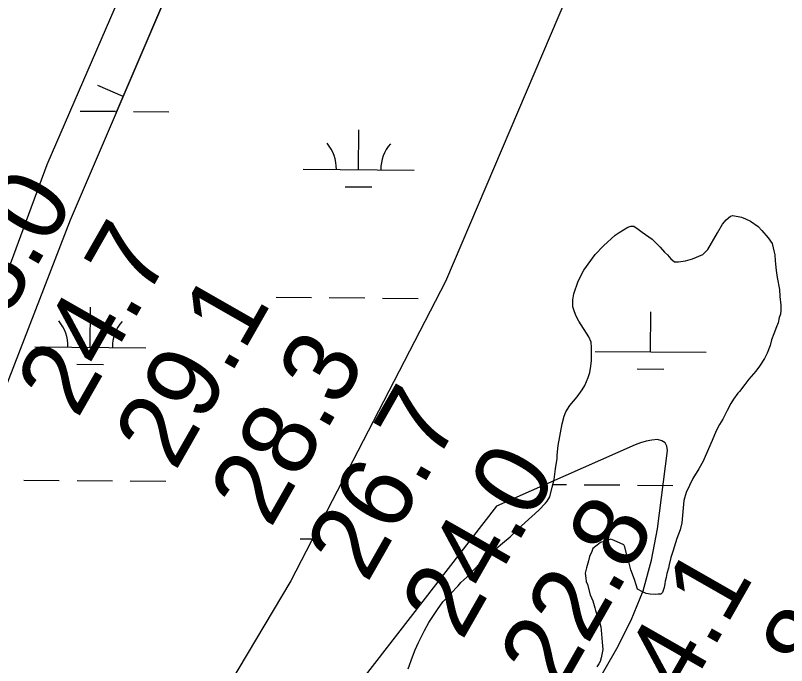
# Model space of a CAD drawing. Extents: x 3271442 to 3309282, y 752266 to 777610.
# Drawn here: x 3286948 to 3287643, y 768507 to 769092 of the extents above; entities that cross this region are included whole.
import ezdxf

# ---------------------------------------------------------------- set-up
doc = ezdxf.new("R2010")
doc.units = 0
for name, color, linetype in [('V-BORW-LINE', 7, 'Continuous'), ('V-RIVR-RANG', 7, 'Continuous'), ('V-SITE-VEGE', 7, 'Continuous'), ('V-TOPO-MINR', 7, 'Continuous'), ('V-WETL-SWMP', 7, 'Continuous')]:
    doc.layers.add(name, color=color, linetype=linetype)

msp = doc.modelspace()

# ---------------------------------------------------------------- linework, layer by layer
at = {"layer": 'V-BORW-LINE'}
msp.add_line((3287045.3, 769019.15), (3287022.33, 769029), dxfattribs=at)
for points in [[(3287959.82, 771420.85), (3287946.29, 771312.03), (3287912.28, 771167.5), (3287980.27, 771106.24), (3287939.95, 771015.61), (3287785.05, 770658.06), (3287638.97, 770330.05), (3287494.92, 770027.85), (3287355.07, 769721.2), (3287167.35, 769303.89), (3286997.63, 768907.92), (3286900.54, 768657.94), (3286783.81, 768548.95), (3286739.26, 768674.23), (3286836.88, 768983.33), (3286951.6, 769280.04), (3287086.63, 769683.47), (3287201.43, 769993.45), (3287332.04, 770287.98), (3287443.43, 770635.81), (3287581.72, 770941.02), (3287616.48, 771203.55), (3287625.17, 771250.63)], [(3287039.02, 769004.49), (3287167.35, 769303.89), (3287355.07, 769721.2), (3287494.92, 770027.85), (3287638.97, 770330.05), (3287785.05, 770658.06), (3287939.95, 771015.61), (3287944.1, 771024.96)]]:
    msp.add_lwpolyline(points, dxfattribs=at)
msp.add_spline([(3288895.64, 770368.3), (3288948.33, 770351.59), (3288945.91, 770274.98), (3288924.03, 770188.27), (3288802.06, 769884.95), (3288721.25, 769763.01), (3288606.32, 769551.48), (3288546.84, 769390.64), (3288519.46, 769311.81), (3288413.57, 769096.12), (3288335.41, 768977.4), (3288158.12, 768604.92), (3288099.78, 768456.47), (3288026.03, 768297.52), (3287981.55, 768216.08), (3287877.72, 767982.69), (3287716.3, 767675.69), (3287537.8, 767414.32), (3287422.23, 767213.61), (3287384.93, 767134.64), (3287323.56, 766984.23), (3287210.15, 766750.6), (3287152.61, 766578.17), (3287021.44, 766252.46), (3286920.16, 766027.82), (3286882.61, 765970.77), (3286824.9, 765909.72), (3286802.86, 765958.52), (3286799.57, 766005.84), (3286860.56, 766282.5), (3286933.41, 766428.61), (3286988.83, 766593.11), (3287018.13, 766670.05), (3287095.05, 766821.62), (3287179.4, 766950.51), (3287250.65, 767111.33), (3287335.8, 767252.71), (3287403.67, 767429.91), (3287490.66, 767568.47), (3287565.15, 767720.18), (3287607.61, 767799.93), (3287741.72, 767983.44), (3287809.99, 768125.57), (3287888.23, 768245.22), (3287960.01, 768401.33), (3288128.07, 768810.51), (3288156.86, 768885.7), (3288329.28, 769264.92), (3288408.26, 769413.8), (3288665.26, 769952.61), (3288824.06, 770225.24), (3288895.64, 770368.3)], degree=3, dxfattribs=at)
at = {"layer": 'V-SITE-VEGE'}
for points in [[(3287301.95, 768503.93), (3287305.89, 768514.63), (3287308.35, 768520.95), (3287311.3, 768527.76), (3287316.7, 768538.45), (3287320.63, 768545.75), (3287328.47, 768557.41), (3287333.37, 768564.21), (3287347.07, 768578.77), (3287349.52, 768581.68), (3287354.9, 768586.53), (3287361.75, 768593.81), (3287366.64, 768598.66), (3287373.98, 768605.45), (3287378.87, 768610.3), (3287387.18, 768617.09), (3287394.02, 768622.91), (3287404.29, 768632.61), (3287419.94, 768646.67), (3287425.81, 768652.98), (3287427.28, 768654.93), (3287429.73, 768658.81), (3287431.71, 768667.57), (3287433.69, 768674.38), (3287434.7, 768684.12), (3287436.2, 768693.37), (3287436.21, 768696.3), (3287437.23, 768705.06), (3287440.71, 768724.53), (3287442.69, 768731.35), (3287444.17, 768735.24), (3287447.6, 768741.07), (3287454.46, 768748.84), (3287458.86, 768755.15), (3287461.32, 768759.04), (3287464.27, 768766.33), (3287465.75, 768770.71), (3287466.75, 768776.56), (3287467.25, 768781.43), (3287467.28, 768788.25), (3287467.3, 768793.12), (3287466.83, 768797.99), (3287464.91, 768802.87), (3287455.71, 768817.04), (3287453.29, 768821.43), (3287451.84, 768825.33), (3287450.4, 768829.72), (3287450.43, 768836.06), (3287451.42, 768841.41), (3287455.37, 768853.09), (3287460.28, 768862.81), (3287470.57, 768876.9), (3287477.91, 768884.66), (3287488.66, 768894.36), (3287492.08, 768896.78), (3287499.9, 768901.62), (3287502.83, 768902.59), (3287505.26, 768902.58), (3287509.15, 768899.64), (3287513.03, 768897.19), (3287521.78, 768890.82), (3287529.05, 768883.48), (3287532.93, 768879.08), (3287535.85, 768876.63), (3287538.75, 768873.21), (3287542.15, 768870.27), (3287545.56, 768870.26), (3287551.9, 768871.21), (3287558.24, 768873.13), (3287567.52, 768876.99), (3287571.92, 768881.36), (3287580.75, 768896.42), (3287585.16, 768904.2), (3287588.59, 768908.08), (3287592.5, 768911.48), (3287594.45, 768911.95), (3287602.24, 768910.46), (3287606.13, 768908.98), (3287610.51, 768907.02), (3287617.31, 768902.12), (3287620.7, 768898.7), (3287626.52, 768891.85), (3287629.91, 768886.96), (3287631.83, 768879.16), (3287632.31, 768876.72), (3287632.77, 768871.36)], [(3287632.77, 768871.36), (3287633.71, 768862.59), (3287634.66, 768856.25), (3287636.56, 768845.53), (3287637.02, 768839.19), (3287637.97, 768831.4), (3287637.95, 768826.52), (3287637.45, 768823.11), (3287636.46, 768820.2), (3287635.46, 768815.33), (3287633.99, 768811.93), (3287631.53, 768805.6), (3287629.56, 768800.25), (3287628.07, 768794.9), (3287625.61, 768788.09), (3287623.16, 768783.22), (3287618.74, 768776.42), (3287615.31, 768772.05), (3287608.95, 768764.77), (3287605.52, 768759.91), (3287600.62, 768753.6), (3287599.16, 768752.14), (3287595.24, 768746.8), (3287592.79, 768742.91), (3287589.35, 768736.59), (3287585.42, 768728.82), (3287582.48, 768723.96), (3287579.53, 768718.12), (3287576.09, 768709.37), (3287572.65, 768702.07), (3287567.73, 768690.89), (3287563.8, 768684.08), (3287558.41, 768675.34), (3287552.51, 768662.69), (3287550.53, 768655.4), (3287548.5, 768635.43), (3287547.02, 768629.1), (3287544.06, 768621.32), (3287540.6, 768609.65), (3287538.63, 768604.29), (3287537.15, 768597.97), (3287536.64, 768594.56), (3287535.16, 768589.69), (3287534.66, 768586.28), (3287533.67, 768582.88), (3287533.18, 768580.44), (3287532.67, 768577.04), (3287531.69, 768574.6), (3287531.2, 768572.66), (3287529.73, 768571.2), (3287527.29, 768571.21), (3287524.85, 768570.73), (3287519.98, 768571.24), (3287516.58, 768571.74), (3287513.17, 768573.22), (3287508.8, 768575.67), (3287507.35, 768579.58), (3287505.91, 768584.45), (3287502.54, 768593.23), (3287500.62, 768601.52), (3287499.18, 768606.4), (3287497.26, 768613.72), (3287496.29, 768615.67), (3287487.54, 768619.6), (3287484.62, 768620.59), (3287481.21, 768619.63), (3287475.35, 768617.7), (3287472.42, 768615.28), (3287468.51, 768612.37), (3287467.53, 768609.45), (3287465.56, 768605.08), (3287464.57, 768601.18), (3287462.6, 768594.86), (3287461.6, 768589.99), (3287462.07, 768585.6), (3287462.55, 768582.68), (3287463.51, 768579.75), (3287465.91, 768570.49), (3287468.32, 768565.12), (3287470.24, 768558.78), (3287470.72, 768556.34), (3287472.65, 768550.97), (3287474.1, 768547.56), (3287475.53, 768541.7), (3287476.01, 768538.78), (3287476.94, 768528.06), (3287477.4, 768521.24), (3287475.91, 768513.94), (3287474.92, 768510.53), (3287473.94, 768508.58)], [(3287473.94, 768508.58), (3287471.98, 768505.67)]]:
    msp.add_lwpolyline(points, dxfattribs=at)
at = {"layer": 'V-TOPO-MINR'}
msp.add_lwpolyline([(3287151.1, 767931.96), (3287490.2, 768522.14), (3287503.01, 768547.85), (3287513.7, 768574.28), (3287521.2, 768601.77), (3287526.58, 768629.99), (3287535.72, 768700.45), (3287535.06, 768704.39), (3287533.48, 768707.49), (3287530.52, 768709.31), (3287526.65, 768710.28), (3287521.5, 768709.74), (3287516.45, 768708.84), (3287511.52, 768707.38), (3287506.68, 768705.56), (3287381.69, 768650.45), (3287182.69, 768393.88)], dxfattribs=at)
at = {"layer": 'V-WETL-SWMP'}
for p, q in [((3286976.94, 768957.85), (3287209.2, 769495.28)), ((3287480.89, 769192.99), (3287335.59, 768852.76)), ((3287006.49, 769006.14), (3287038.49, 769005.87)), ((3287054.49, 769005.74), (3287086.49, 769005.48)), ((3287257.38, 768953.33), (3287257.68, 768989.33)), ((3286884.34, 768710.76), (3286976.94, 768957.85)), ((3287207.38, 768953.74), (3287307.38, 768952.92)), ((3287245.25, 768938), (3287269.25, 768937.8)), ((3287335.59, 768852.76), (3287196.45, 768583.03)), ((3287183.02, 768838.5), (3287215.02, 768838.24)), ((3287231.02, 768838.11), (3287263.02, 768837.85)), ((3287279.02, 768837.71), (3287311.02, 768837.45)), ((3287015.58, 768793.45), (3287015.88, 768829.45)), ((3287520.48, 768789.31), (3287520.78, 768825.31)), ((3286965.58, 768793.86), (3287065.58, 768793.04)), ((3287470.49, 768789.72), (3287570.48, 768788.9)), ((3287003.46, 768778.12), (3287027.46, 768777.92)), ((3287508.36, 768773.98), (3287532.35, 768773.78)), ((3286955.75, 768673.87), (3286987.75, 768673.61)), ((3287003.75, 768673.47), (3287035.75, 768673.21)), ((3287051.75, 768673.08), (3287083.75, 768672.82)), ((3287432.42, 768669.97), (3287444.65, 768669.87)), ((3287460.65, 768669.73), (3287492.64, 768669.47)), ((3287508.64, 768669.34), (3287540.63, 768669.07)), ((3287204.64, 768621.08), (3287216.02, 768620.98)), ((3287196.45, 768583.03), (3287081.66, 768390.99))]:
    msp.add_line(p, q, dxfattribs=at)
for points in [[(3287301.95, 768503.93), (3287305.89, 768514.63), (3287308.35, 768520.95), (3287311.3, 768527.76), (3287316.7, 768538.45), (3287320.63, 768545.75), (3287328.47, 768557.41), (3287333.37, 768564.21), (3287347.07, 768578.77), (3287349.52, 768581.68), (3287354.9, 768586.53), (3287361.75, 768593.81), (3287366.64, 768598.66), (3287373.98, 768605.45), (3287378.87, 768610.3), (3287387.18, 768617.09), (3287394.02, 768622.91), (3287404.29, 768632.61), (3287419.94, 768646.67), (3287425.81, 768652.98), (3287427.28, 768654.93), (3287429.73, 768658.81), (3287431.71, 768667.57), (3287433.69, 768674.39), (3287434.7, 768684.12), (3287436.2, 768693.37), (3287436.21, 768696.3), (3287437.23, 768705.06), (3287440.71, 768724.54), (3287442.69, 768731.35), (3287444.17, 768735.24), (3287447.6, 768741.07), (3287454.46, 768748.84), (3287458.87, 768755.15), (3287461.32, 768759.04), (3287464.27, 768766.33), (3287465.75, 768770.71), (3287466.75, 768776.56), (3287467.25, 768781.43), (3287467.28, 768788.24), (3287467.3, 768793.12), (3287466.83, 768797.99), (3287464.91, 768802.87), (3287455.71, 768817.04), (3287453.29, 768821.43), (3287451.84, 768825.33), (3287450.4, 768829.72), (3287450.43, 768836.06), (3287451.42, 768841.41), (3287455.37, 768853.09), (3287460.28, 768862.81), (3287470.57, 768876.9), (3287477.91, 768884.66), (3287488.66, 768894.36), (3287492.08, 768896.78), (3287499.9, 768901.62), (3287502.83, 768902.58), (3287505.26, 768902.58), (3287509.15, 768899.64), (3287513.03, 768897.18), (3287521.78, 768890.82), (3287529.05, 768883.48), (3287532.93, 768879.08), (3287535.85, 768876.63), (3287538.75, 768873.21), (3287542.15, 768870.27), (3287545.56, 768870.26), (3287551.9, 768871.21), (3287558.24, 768873.13), (3287567.51, 768876.99), (3287571.92, 768881.35), (3287580.75, 768896.42), (3287585.16, 768904.2), (3287588.59, 768908.08), (3287592.5, 768911.47), (3287594.45, 768911.95), (3287602.24, 768910.46), (3287606.13, 768908.98), (3287610.51, 768907.02), (3287617.31, 768902.12), (3287620.7, 768898.69), (3287626.52, 768891.85), (3287629.91, 768886.96), (3287631.83, 768879.16), (3287632.31, 768876.72), (3287632.77, 768871.36), (3287633.71, 768862.59), (3287634.66, 768856.25)], [(3287634.66, 768856.25), (3287636.56, 768845.53), (3287637.02, 768839.19), (3287637.97, 768831.39), (3287637.95, 768826.52), (3287637.45, 768823.11), (3287636.46, 768820.2), (3287635.47, 768815.33), (3287633.99, 768811.92), (3287631.53, 768805.6), (3287629.56, 768800.25), (3287628.08, 768794.9), (3287625.61, 768788.09), (3287623.16, 768783.22), (3287618.74, 768776.42), (3287615.31, 768772.05), (3287608.95, 768764.77), (3287605.52, 768759.91), (3287600.62, 768753.6), (3287599.16, 768752.14), (3287595.24, 768746.8), (3287592.79, 768742.91), (3287589.35, 768736.59), (3287585.42, 768728.82), (3287582.48, 768723.96), (3287579.53, 768718.12), (3287576.09, 768709.37), (3287572.65, 768702.07), (3287567.73, 768690.89), (3287563.8, 768684.08), (3287558.41, 768675.34), (3287552.51, 768662.7), (3287550.53, 768655.4), (3287548.5, 768635.43), (3287547.02, 768629.1), (3287544.06, 768621.32), (3287540.6, 768609.64), (3287538.63, 768604.29), (3287537.15, 768597.96), (3287536.64, 768594.56), (3287535.16, 768589.69), (3287534.66, 768586.28), (3287533.67, 768582.88), (3287533.18, 768580.44), (3287532.68, 768577.04), (3287531.69, 768574.6), (3287531.2, 768572.66), (3287529.73, 768571.2), (3287527.29, 768571.21), (3287524.85, 768570.73), (3287519.98, 768571.24), (3287516.58, 768571.74), (3287513.17, 768573.22), (3287508.8, 768575.67), (3287507.35, 768579.57), (3287505.91, 768584.45), (3287502.54, 768593.23), (3287500.62, 768601.52), (3287499.18, 768606.4), (3287497.26, 768613.72), (3287496.29, 768615.67), (3287487.54, 768619.6), (3287484.62, 768620.59), (3287481.21, 768619.63), (3287475.35, 768617.7), (3287472.42, 768615.28), (3287468.51, 768612.37), (3287467.53, 768609.45), (3287465.56, 768605.08), (3287464.57, 768601.18), (3287462.6, 768594.86), (3287461.6, 768589.99), (3287462.07, 768585.6), (3287462.55, 768582.68), (3287463.51, 768579.75), (3287465.91, 768570.49), (3287468.32, 768565.12), (3287470.24, 768558.78), (3287470.72, 768556.34), (3287472.65, 768550.97), (3287474.1, 768547.56), (3287475.53, 768541.7), (3287476.01, 768538.78), (3287476.94, 768528.06), (3287477.4, 768521.24), (3287475.91, 768513.94), (3287474.92, 768510.53), (3287473.94, 768508.58), (3287471.98, 768505.67)]]:
    msp.add_lwpolyline(points, dxfattribs=at)
for centre, start, end in [((3287202.14, 768954.26), 358.75626, 40.29991), ((3287312.62, 768953.35), 138.75625, 180.29991), ((3286960.35, 768794.38), 358.75626, 40.29991), ((3287070.83, 768793.47), 138.75625, 180.29991), ((3287199.4, 768621.59), 37.43573, 40.29991)]:
    msp.add_arc(centre, 35.25, start, end, dxfattribs=at)

# ---------------------------------------------------------------- texts
at = {"layer": 'V-RIVR-RANG'}
for s, p in [('28.0', (3286915.65, 768775.04)), ('24.7', (3287004.05, 768728.2)), ('29.1', (3287092.2, 768680.9)), ('28.3', (3287177.99, 768629.48)), ('26.7', (3287264.96, 768580.12)), ('24.0', (3287350.49, 768528.24)), ('22.8', (3287438.9, 768481.4)), ('24.1', (3287527.04, 768434.1)), ('27.8', (3287612.83, 768382.68))]:
    msp.add_text(s, height=67, rotation=60.27833, dxfattribs=at).set_placement(p)

doc.saveas('drawing.dxf')
